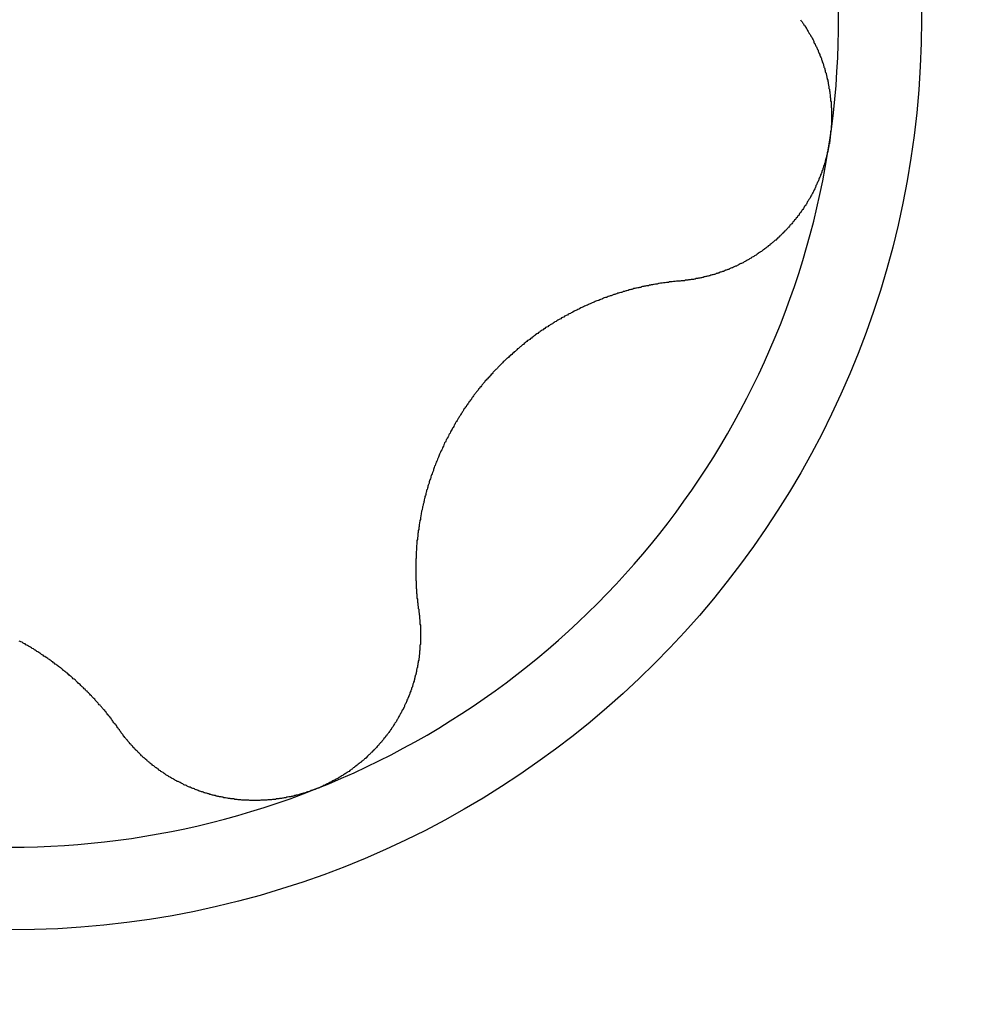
# Model space of a CAD drawing. Extents: x 1107 to 4046, y 937 to 3355.
# Tile 824 of 861: x 3017.82 to 3020.09, y 2224.36 to 2226.71. Entities that reach past the tile are written whole.
import ezdxf

# ---------------------------------------------------------------- set-up
doc = ezdxf.new("R2010")
doc.units = 0
doc.layers.add('KF_VIDA_L___C_LEFT', color=7, linetype='CONTINUOUS')

# ---------------------------------------------------------------- blocks, each defined once
blk = doc.blocks.new('KF_VIDA_L___C_LEFT')
at = {"layer": 'KF_VIDA_L___C_LEFT'}
for points in [[(130.384, 537.5, 0), (130.385, 537.498, 0), (130.386, 537.497, 0), (130.388, 537.495, 0), (130.389, 537.493, 0), (130.39, 537.492, 0), (130.391, 537.49, 0), (130.392, 537.488, 0), (130.393, 537.486, 0), (130.395, 537.485, 0), (130.396, 537.483, 0), (130.397, 537.481, 0), (130.398, 537.479, 0), (130.399, 537.478, 0), (130.4, 537.476, 0), (130.401, 537.474, 0), (130.402, 537.472, 0), (130.403, 537.47, 0), (130.404, 537.469, 0), (130.405, 537.467, 0), (130.407, 537.465, 0), (130.408, 537.463, 0), (130.409, 537.461, 0), (130.41, 537.459, 0), (130.411, 537.458, 0), (130.412, 537.456, 0), (130.413, 537.454, 0), (130.414, 537.452, 0), (130.415, 537.45, 0), (130.416, 537.448, 0), (130.416, 537.446, 0), (130.417, 537.444, 0), (130.418, 537.443, 0), (130.419, 537.441, 0), (130.42, 537.439, 0), (130.421, 537.437, 0), (130.422, 537.435, 0), (130.423, 537.433, 0), (130.424, 537.431, 0), (130.425, 537.429, 0), (130.426, 537.427, 0), (130.426, 537.425, 0), (130.427, 537.423, 0), (130.428, 537.421, 0), (130.429, 537.419, 0), (130.43, 537.417, 0), (130.43, 537.415, 0), (130.431, 537.413, 0), (130.432, 537.411, 0), (130.433, 537.409, 0), (130.434, 537.407, 0), (130.434, 537.405, 0), (130.435, 537.403, 0), (130.436, 537.401, 0), (130.436, 537.399, 0), (130.437, 537.397, 0), (130.438, 537.395, 0), (130.439, 537.393, 0), (130.439, 537.391, 0), (130.44, 537.389, 0), (130.44, 537.387, 0), (130.441, 537.385, 0), (130.442, 537.383, 0), (130.442, 537.381, 0), (130.443, 537.379, 0), (130.443, 537.376, 0), (130.444, 537.374, 0), (130.445, 537.372, 0), (130.445, 537.37, 0), (130.446, 537.368, 0), (130.446, 537.366, 0), (130.447, 537.364, 0), (130.447, 537.362, 0), (130.448, 537.36, 0), (130.448, 537.358, 0), (130.449, 537.356, 0), (130.449, 537.353, 0), (130.45, 537.351, 0), (130.45, 537.349, 0), (130.45, 537.347, 0), (130.451, 537.345, 0), (130.451, 537.343, 0), (130.452, 537.341, 0), (130.452, 537.339, 0), (130.452, 537.336, 0), (130.453, 537.334, 0), (130.453, 537.332, 0), (130.453, 537.33, 0), (130.454, 537.328, 0), (130.454, 537.326, 0), (130.454, 537.324, 0), (130.455, 537.321, 0), (130.455, 537.319, 0), (130.455, 537.317, 0), (130.455, 537.315, 0), (130.456, 537.313, 0), (130.456, 537.311, 0), (130.456, 537.309, 0), (130.456, 537.306, 0), (130.457, 537.304, 0), (130.457, 537.302, 0), (130.457, 537.3, 0), (130.457, 537.298, 0), (130.457, 537.296, 0), (130.457, 537.293, 0), (130.457, 537.291, 0), (130.458, 537.289, 0), (130.458, 537.287, 0), (130.458, 537.285, 0), (130.458, 537.283, 0), (130.458, 537.281, 0), (130.458, 537.278, 0), (130.458, 537.276, 0), (130.458, 537.274, 0), (130.458, 537.272, 0), (130.458, 537.27, 0), (130.458, 537.268, 0), (130.458, 537.265, 0), (130.458, 537.263, 0), (130.458, 537.261, 0), (130.458, 537.259, 0), (130.458, 537.257, 0), (130.458, 537.255, 0), (130.458, 537.253, 0), (130.458, 537.25, 0), (130.458, 537.248, 0), (130.457, 537.246, 0), (130.457, 537.244, 0), (130.457, 537.242, 0), (130.457, 537.24, 0), (130.457, 537.238, 0), (130.457, 537.236, 0), (130.456, 537.233, 0), (130.456, 537.231, 0), (130.456, 537.229, 0), (130.456, 537.227, 0), (130.456, 537.225, 0), (130.455, 537.223, 0), (130.455, 537.221, 0), (130.455, 537.219, 0), (130.455, 537.217, 0), (130.454, 537.215, 0), (130.454, 537.212, 0)], [(130.454, 537.212, 0), (130.454, 537.21, 0), (130.453, 537.208, 0), (130.453, 537.206, 0), (130.453, 537.204, 0), (130.452, 537.202, 0), (130.452, 537.2, 0), (130.452, 537.198, 0), (130.451, 537.196, 0), (130.451, 537.194, 0), (130.45, 537.192, 0), (130.45, 537.189, 0), (130.449, 537.187, 0), (130.449, 537.185, 0), (130.448, 537.183, 0), (130.448, 537.181, 0), (130.448, 537.179, 0), (130.447, 537.177, 0), (130.446, 537.175, 0), (130.446, 537.173, 0), (130.445, 537.171, 0), (130.445, 537.169, 0), (130.444, 537.167, 0), (130.444, 537.165, 0), (130.443, 537.163, 0), (130.443, 537.16, 0), (130.442, 537.158, 0), (130.441, 537.156, 0), (130.441, 537.154, 0), (130.44, 537.152, 0), (130.439, 537.15, 0), (130.439, 537.148, 0), (130.438, 537.146, 0), (130.437, 537.144, 0), (130.437, 537.142, 0), (130.436, 537.14, 0), (130.435, 537.138, 0), (130.435, 537.136, 0), (130.434, 537.134, 0), (130.433, 537.132, 0), (130.432, 537.13, 0), (130.432, 537.128, 0), (130.431, 537.126, 0), (130.43, 537.124, 0), (130.429, 537.122, 0), (130.428, 537.12, 0), (130.428, 537.118, 0), (130.427, 537.116, 0), (130.426, 537.114, 0), (130.425, 537.112, 0), (130.424, 537.11, 0), (130.423, 537.108, 0), (130.422, 537.106, 0), (130.421, 537.104, 0), (130.421, 537.102, 0), (130.42, 537.1, 0), (130.419, 537.098, 0), (130.418, 537.096, 0), (130.417, 537.094, 0), (130.416, 537.092, 0), (130.415, 537.09, 0), (130.414, 537.088, 0), (130.413, 537.086, 0), (130.412, 537.084, 0), (130.411, 537.083, 0), (130.41, 537.081, 0), (130.409, 537.079, 0), (130.408, 537.077, 0), (130.407, 537.075, 0), (130.406, 537.073, 0), (130.404, 537.071, 0), (130.403, 537.069, 0), (130.402, 537.068, 0), (130.401, 537.066, 0), (130.4, 537.064, 0), (130.399, 537.062, 0), (130.398, 537.06, 0), (130.397, 537.058, 0), (130.396, 537.056, 0), (130.394, 537.055, 0), (130.393, 537.053, 0), (130.392, 537.051, 0), (130.391, 537.049, 0), (130.39, 537.047, 0), (130.388, 537.046, 0), (130.387, 537.044, 0), (130.386, 537.042, 0), (130.385, 537.04, 0), (130.383, 537.039, 0), (130.382, 537.037, 0), (130.381, 537.035, 0), (130.38, 537.033, 0), (130.378, 537.032, 0), (130.377, 537.03, 0), (130.376, 537.028, 0), (130.374, 537.027, 0), (130.373, 537.025, 0), (130.372, 537.023, 0), (130.37, 537.022, 0), (130.369, 537.02, 0), (130.368, 537.018, 0), (130.366, 537.017, 0), (130.365, 537.015, 0), (130.363, 537.013, 0), (130.362, 537.012, 0), (130.361, 537.01, 0), (130.359, 537.009, 0), (130.358, 537.007, 0), (130.356, 537.005, 0), (130.355, 537.004, 0), (130.354, 537.002, 0), (130.352, 537.001, 0), (130.351, 536.999, 0), (130.349, 536.998, 0), (130.348, 536.996, 0), (130.346, 536.995, 0), (130.345, 536.993, 0), (130.343, 536.992, 0), (130.342, 536.99, 0), (130.34, 536.989, 0), (130.339, 536.987, 0), (130.337, 536.986, 0), (130.336, 536.984, 0), (130.334, 536.983, 0), (130.333, 536.981, 0), (130.331, 536.98, 0), (130.33, 536.979, 0), (130.328, 536.977, 0), (130.327, 536.976, 0), (130.325, 536.974, 0), (130.323, 536.973, 0), (130.322, 536.972, 0), (130.32, 536.97, 0), (130.319, 536.969, 0), (130.317, 536.968, 0), (130.315, 536.966, 0), (130.314, 536.965, 0), (130.312, 536.964, 0), (130.311, 536.962, 0), (130.309, 536.961, 0), (130.307, 536.96, 0), (130.306, 536.958, 0), (130.304, 536.957, 0), (130.303, 536.956, 0), (130.301, 536.955, 0), (130.299, 536.953, 0), (130.298, 536.952, 0), (130.296, 536.951, 0), (130.294, 536.95, 0), (130.293, 536.949, 0), (130.291, 536.947, 0), (130.289, 536.946, 0), (130.288, 536.945, 0), (130.286, 536.944, 0), (130.284, 536.943, 0), (130.283, 536.942, 0), (130.281, 536.94, 0), (130.279, 536.939, 0), (130.278, 536.938, 0), (130.276, 536.937, 0), (130.274, 536.936, 0), (130.273, 536.935, 0), (130.271, 536.934, 0), (130.269, 536.933, 0), (130.267, 536.932, 0), (130.266, 536.931, 0), (130.264, 536.93, 0), (130.262, 536.929, 0), (130.261, 536.928, 0), (130.259, 536.927, 0), (130.257, 536.926, 0), (130.256, 536.925, 0), (130.254, 536.924, 0), (130.252, 536.923, 0), (130.25, 536.922, 0), (130.249, 536.921, 0), (130.247, 536.92, 0), (130.245, 536.919, 0), (130.243, 536.918, 0), (130.242, 536.918, 0), (130.24, 536.917, 0), (130.238, 536.916, 0), (130.236, 536.915, 0), (130.235, 536.914, 0), (130.233, 536.913, 0), (130.231, 536.912, 0), (130.229, 536.912, 0), (130.227, 536.911, 0), (130.226, 536.91, 0), (130.224, 536.909, 0), (130.222, 536.908, 0), (130.22, 536.908, 0), (130.218, 536.907, 0), (130.216, 536.906, 0), (130.215, 536.905, 0), (130.213, 536.904, 0), (130.211, 536.904, 0), (130.209, 536.903, 0), (130.207, 536.902, 0), (130.205, 536.902, 0), (130.204, 536.901, 0), (130.202, 536.9, 0), (130.2, 536.899, 0), (130.198, 536.899, 0), (130.196, 536.898, 0), (130.194, 536.897, 0), (130.192, 536.897, 0), (130.19, 536.896, 0), (130.189, 536.895, 0), (130.187, 536.895, 0), (130.185, 536.894, 0), (130.183, 536.894, 0), (130.181, 536.893, 0), (130.179, 536.892, 0), (130.177, 536.892, 0), (130.175, 536.891, 0), (130.173, 536.891, 0), (130.171, 536.89, 0), (130.17, 536.89, 0), (130.168, 536.889, 0), (130.166, 536.889, 0), (130.164, 536.888, 0), (130.162, 536.888, 0), (130.16, 536.887, 0), (130.158, 536.887, 0), (130.156, 536.886, 0), (130.154, 536.886, 0), (130.152, 536.885, 0), (130.15, 536.885, 0), (130.148, 536.884, 0), (130.146, 536.884, 0), (130.144, 536.883, 0), (130.143, 536.883, 0), (130.141, 536.883, 0), (130.139, 536.882, 0), (130.137, 536.882, 0), (130.135, 536.882, 0), (130.133, 536.881, 0), (130.131, 536.881, 0), (130.129, 536.88, 0), (130.127, 536.88, 0), (130.125, 536.88, 0), (130.123, 536.88, 0), (130.121, 536.879, 0), (130.119, 536.879, 0), (130.117, 536.879, 0), (130.115, 536.878, 0), (130.113, 536.878, 0), (130.111, 536.878, 0), (130.109, 536.878, 0), (130.107, 536.877, 0), (130.105, 536.877, 0), (130.103, 536.877, 0), (130.101, 536.877, 0), (130.099, 536.877, 0), (130.097, 536.876, 0)], [(130.097, 536.876, 0), (130.095, 536.876, 0), (130.093, 536.876, 0), (130.09, 536.876, 0), (130.088, 536.876, 0), (130.085, 536.875, 0), (130.083, 536.875, 0), (130.081, 536.875, 0), (130.078, 536.874, 0), (130.076, 536.874, 0), (130.073, 536.874, 0), (130.071, 536.874, 0), (130.069, 536.873, 0), (130.066, 536.873, 0), (130.064, 536.873, 0), (130.061, 536.872, 0), (130.059, 536.872, 0), (130.057, 536.872, 0), (130.054, 536.871, 0), (130.052, 536.871, 0), (130.05, 536.871, 0), (130.047, 536.87, 0), (130.045, 536.87, 0), (130.042, 536.869, 0), (130.04, 536.869, 0), (130.038, 536.869, 0), (130.035, 536.868, 0), (130.033, 536.868, 0), (130.031, 536.867, 0), (130.028, 536.867, 0), (130.026, 536.866, 0), (130.024, 536.866, 0), (130.021, 536.865, 0), (130.019, 536.865, 0), (130.017, 536.865, 0), (130.014, 536.864, 0), (130.012, 536.864, 0), (130.01, 536.863, 0), (130.007, 536.863, 0), (130.005, 536.862, 0), (130.003, 536.861, 0), (130, 536.861, 0), (129.998, 536.86, 0), (129.996, 536.86, 0), (129.993, 536.859, 0), (129.991, 536.859, 0), (129.989, 536.858, 0), (129.986, 536.858, 0), (129.984, 536.857, 0), (129.982, 536.856, 0), (129.979, 536.856, 0), (129.977, 536.855, 0), (129.975, 536.855, 0), (129.973, 536.854, 0), (129.97, 536.853, 0), (129.968, 536.853, 0), (129.966, 536.852, 0), (129.964, 536.851, 0), (129.961, 536.851, 0), (129.959, 536.85, 0), (129.957, 536.849, 0), (129.955, 536.849, 0), (129.952, 536.848, 0), (129.95, 536.847, 0), (129.948, 536.847, 0), (129.946, 536.846, 0), (129.943, 536.845, 0), (129.941, 536.844, 0), (129.939, 536.844, 0), (129.937, 536.843, 0), (129.934, 536.842, 0), (129.932, 536.841, 0), (129.93, 536.841, 0), (129.928, 536.84, 0), (129.925, 536.839, 0), (129.923, 536.838, 0), (129.921, 536.837, 0), (129.919, 536.837, 0), (129.916, 536.836, 0), (129.914, 536.835, 0), (129.912, 536.834, 0), (129.91, 536.833, 0), (129.907, 536.832, 0), (129.905, 536.831, 0), (129.903, 536.83, 0), (129.901, 536.83, 0), (129.898, 536.829, 0), (129.896, 536.828, 0), (129.894, 536.827, 0), (129.892, 536.826, 0), (129.889, 536.825, 0), (129.887, 536.824, 0), (129.885, 536.823, 0), (129.882, 536.822, 0), (129.88, 536.821, 0), (129.878, 536.82, 0), (129.876, 536.819, 0), (129.873, 536.818, 0), (129.871, 536.817, 0), (129.869, 536.816, 0), (129.866, 536.815, 0), (129.864, 536.814, 0), (129.862, 536.813, 0), (129.86, 536.812, 0), (129.857, 536.81, 0), (129.855, 536.809, 0), (129.853, 536.808, 0), (129.85, 536.807, 0), (129.848, 536.806, 0), (129.846, 536.805, 0), (129.844, 536.804, 0), (129.841, 536.802, 0), (129.839, 536.801, 0), (129.837, 536.8, 0), (129.835, 536.799, 0), (129.832, 536.798, 0), (129.83, 536.797, 0), (129.828, 536.795, 0), (129.825, 536.794, 0), (129.823, 536.793, 0), (129.821, 536.792, 0), (129.819, 536.79, 0), (129.816, 536.789, 0), (129.814, 536.788, 0), (129.812, 536.786, 0), (129.81, 536.785, 0), (129.807, 536.784, 0), (129.805, 536.783, 0), (129.803, 536.781, 0), (129.801, 536.78, 0), (129.798, 536.779, 0), (129.796, 536.777, 0), (129.794, 536.776, 0), (129.792, 536.774, 0), (129.79, 536.773, 0), (129.787, 536.772, 0), (129.785, 536.77, 0), (129.783, 536.769, 0), (129.781, 536.767, 0), (129.778, 536.766, 0), (129.776, 536.765, 0), (129.774, 536.763, 0), (129.772, 536.762, 0), (129.77, 536.76, 0), (129.768, 536.759, 0), (129.765, 536.757, 0), (129.763, 536.756, 0), (129.761, 536.754, 0), (129.759, 536.753, 0), (129.757, 536.751, 0), (129.755, 536.75, 0), (129.752, 536.748, 0), (129.75, 536.746, 0), (129.748, 536.745, 0), (129.746, 536.743, 0), (129.744, 536.742, 0), (129.742, 536.74, 0), (129.74, 536.739, 0), (129.738, 536.737, 0), (129.735, 536.735, 0), (129.733, 536.734, 0), (129.731, 536.732, 0), (129.729, 536.73, 0), (129.727, 536.729, 0), (129.725, 536.727, 0), (129.723, 536.725, 0), (129.721, 536.724, 0), (129.719, 536.722, 0), (129.717, 536.72, 0), (129.715, 536.719, 0), (129.713, 536.717, 0), (129.711, 536.715, 0), (129.709, 536.714, 0), (129.707, 536.712, 0), (129.705, 536.71, 0), (129.703, 536.708, 0), (129.701, 536.707, 0), (129.699, 536.705, 0), (129.697, 536.703, 0), (129.695, 536.701, 0), (129.693, 536.7, 0), (129.691, 536.698, 0), (129.689, 536.696, 0), (129.687, 536.694, 0), (129.685, 536.692, 0), (129.683, 536.691, 0), (129.681, 536.689, 0), (129.679, 536.687, 0), (129.677, 536.685, 0), (129.675, 536.683, 0), (129.674, 536.681, 0), (129.672, 536.68, 0), (129.67, 536.678, 0), (129.668, 536.676, 0), (129.666, 536.674, 0), (129.664, 536.672, 0), (129.662, 536.67, 0), (129.661, 536.668, 0), (129.659, 536.666, 0), (129.657, 536.665, 0), (129.655, 536.663, 0), (129.653, 536.661, 0), (129.651, 536.659, 0), (129.65, 536.657, 0), (129.648, 536.655, 0), (129.646, 536.653, 0), (129.644, 536.651, 0), (129.643, 536.649, 0), (129.641, 536.647, 0), (129.639, 536.645, 0), (129.638, 536.643, 0), (129.636, 536.642, 0), (129.634, 536.64, 0), (129.632, 536.638, 0), (129.631, 536.636, 0), (129.629, 536.634, 0), (129.627, 536.632, 0), (129.626, 536.63, 0), (129.624, 536.628, 0), (129.623, 536.626, 0), (129.621, 536.624, 0), (129.619, 536.622, 0), (129.618, 536.62, 0), (129.616, 536.618, 0), (129.615, 536.616, 0), (129.613, 536.614, 0), (129.611, 536.612, 0), (129.61, 536.61, 0), (129.608, 536.608, 0), (129.607, 536.606, 0), (129.605, 536.604, 0), (129.604, 536.602, 0), (129.602, 536.6, 0), (129.601, 536.598, 0), (129.599, 536.595, 0), (129.598, 536.593, 0), (129.596, 536.591, 0), (129.595, 536.589, 0), (129.593, 536.587, 0), (129.592, 536.585, 0), (129.59, 536.583, 0), (129.589, 536.581, 0), (129.587, 536.579, 0), (129.586, 536.576, 0), (129.584, 536.574, 0), (129.583, 536.572, 0), (129.581, 536.57, 0), (129.58, 536.568, 0), (129.578, 536.565, 0), (129.577, 536.563, 0), (129.576, 536.561, 0), (129.574, 536.559, 0), (129.573, 536.557, 0), (129.571, 536.554, 0), (129.57, 536.552, 0), (129.569, 536.55, 0), (129.567, 536.548, 0), (129.566, 536.545, 0), (129.565, 536.543, 0), (129.563, 536.541, 0), (129.562, 536.539, 0), (129.56, 536.536, 0), (129.559, 536.534, 0), (129.558, 536.532, 0), (129.557, 536.529, 0), (129.555, 536.527, 0), (129.554, 536.525, 0), (129.553, 536.523, 0), (129.551, 536.52, 0), (129.55, 536.518, 0), (129.549, 536.516, 0), (129.548, 536.513, 0), (129.546, 536.511, 0), (129.545, 536.509, 0), (129.544, 536.506, 0), (129.543, 536.504, 0), (129.541, 536.501, 0), (129.54, 536.499, 0), (129.539, 536.497, 0), (129.538, 536.494, 0), (129.537, 536.492, 0), (129.535, 536.49, 0), (129.534, 536.487, 0), (129.533, 536.485, 0), (129.532, 536.482, 0), (129.531, 536.48, 0), (129.53, 536.478, 0), (129.529, 536.475, 0), (129.528, 536.473, 0), (129.526, 536.47, 0), (129.525, 536.468, 0), (129.524, 536.466, 0), (129.523, 536.463, 0), (129.522, 536.461, 0), (129.521, 536.458, 0), (129.52, 536.456, 0), (129.519, 536.453, 0), (129.518, 536.451, 0), (129.517, 536.448, 0), (129.516, 536.446, 0), (129.515, 536.444, 0), (129.514, 536.441, 0), (129.513, 536.439, 0), (129.512, 536.436, 0), (129.511, 536.434, 0), (129.51, 536.431, 0), (129.509, 536.429, 0), (129.508, 536.426, 0), (129.508, 536.424, 0), (129.507, 536.421, 0), (129.506, 536.419, 0), (129.505, 536.416, 0), (129.504, 536.414, 0), (129.503, 536.412, 0), (129.502, 536.409, 0), (129.502, 536.407, 0), (129.501, 536.404, 0), (129.5, 536.402, 0), (129.499, 536.399, 0), (129.498, 536.397, 0), (129.498, 536.394, 0), (129.497, 536.392, 0), (129.496, 536.389, 0), (129.495, 536.387, 0), (129.495, 536.384, 0), (129.494, 536.382, 0), (129.493, 536.379, 0), (129.492, 536.377, 0), (129.492, 536.374, 0), (129.491, 536.372, 0), (129.49, 536.369, 0), (129.49, 536.367, 0), (129.489, 536.364, 0), (129.488, 536.362, 0), (129.488, 536.359, 0), (129.487, 536.357, 0), (129.486, 536.354, 0), (129.486, 536.352, 0), (129.485, 536.349, 0), (129.485, 536.347, 0), (129.484, 536.344, 0), (129.484, 536.342, 0), (129.483, 536.339, 0), (129.482, 536.337, 0), (129.482, 536.335, 0), (129.481, 536.332, 0), (129.481, 536.33, 0), (129.48, 536.327, 0), (129.48, 536.325, 0), (129.479, 536.322, 0), (129.479, 536.32, 0), (129.478, 536.317, 0), (129.478, 536.315, 0), (129.477, 536.312, 0), (129.477, 536.31, 0), (129.477, 536.307, 0), (129.476, 536.305, 0), (129.476, 536.303, 0), (129.475, 536.3, 0), (129.475, 536.298, 0), (129.474, 536.295, 0), (129.474, 536.293, 0), (129.474, 536.29, 0), (129.473, 536.288, 0), (129.473, 536.286, 0), (129.473, 536.283, 0), (129.472, 536.281, 0), (129.472, 536.278, 0), (129.472, 536.276, 0), (129.471, 536.274, 0), (129.471, 536.271, 0), (129.471, 536.269, 0), (129.471, 536.266, 0), (129.47, 536.264, 0), (129.47, 536.262, 0), (129.47, 536.259, 0), (129.469, 536.257, 0), (129.469, 536.255, 0), (129.469, 536.252, 0), (129.469, 536.25, 0), (129.469, 536.248, 0), (129.468, 536.245, 0), (129.468, 536.243, 0), (129.468, 536.241, 0), (129.468, 536.238, 0), (129.468, 536.236, 0), (129.468, 536.234, 0), (129.467, 536.231, 0), (129.467, 536.229, 0), (129.467, 536.227, 0), (129.467, 536.224, 0), (129.467, 536.222, 0), (129.467, 536.219, 0), (129.467, 536.217, 0), (129.467, 536.215, 0), (129.466, 536.212, 0), (129.466, 536.21, 0), (129.466, 536.208, 0), (129.466, 536.205, 0), (129.466, 536.203, 0), (129.466, 536.201, 0), (129.466, 536.198, 0), (129.466, 536.196, 0), (129.466, 536.193, 0), (129.466, 536.191, 0), (129.466, 536.189, 0), (129.466, 536.186, 0), (129.466, 536.184, 0), (129.466, 536.182, 0), (129.466, 536.179, 0), (129.466, 536.177, 0), (129.466, 536.174, 0), (129.466, 536.172, 0), (129.466, 536.17, 0), (129.466, 536.167, 0), (129.466, 536.165, 0), (129.466, 536.162, 0), (129.467, 536.16, 0), (129.467, 536.158, 0), (129.467, 536.155, 0), (129.467, 536.153, 0), (129.467, 536.15, 0), (129.467, 536.148, 0), (129.467, 536.146, 0), (129.467, 536.143, 0), (129.468, 536.141, 0), (129.468, 536.138, 0), (129.468, 536.136, 0), (129.468, 536.134, 0), (129.468, 536.131, 0), (129.469, 536.129, 0), (129.469, 536.126, 0), (129.469, 536.124, 0), (129.469, 536.122, 0), (129.469, 536.119, 0), (129.47, 536.117, 0), (129.47, 536.114, 0), (129.47, 536.112, 0), (129.47, 536.11, 0), (129.471, 536.107, 0), (129.471, 536.105, 0), (129.471, 536.102, 0), (129.472, 536.1, 0), (129.472, 536.098, 0), (129.472, 536.095, 0), (129.473, 536.093, 0), (129.473, 536.091, 0), (129.473, 536.088, 0)], [(128.759, 535.805, 0), (128.757, 535.807, 0), (128.756, 535.809, 0), (128.754, 535.811, 0), (128.753, 535.813, 0), (128.752, 535.815, 0), (128.75, 535.817, 0), (128.749, 535.819, 0), (128.747, 535.82, 0), (128.746, 535.822, 0), (128.744, 535.824, 0), (128.743, 535.826, 0), (128.742, 535.828, 0), (128.74, 535.83, 0), (128.739, 535.832, 0), (128.737, 535.834, 0), (128.736, 535.836, 0), (128.734, 535.838, 0), (128.733, 535.84, 0), (128.731, 535.841, 0), (128.73, 535.843, 0), (128.728, 535.845, 0), (128.727, 535.847, 0), (128.725, 535.849, 0), (128.724, 535.851, 0), (128.722, 535.853, 0), (128.72, 535.854, 0), (128.719, 535.856, 0), (128.717, 535.858, 0), (128.716, 535.86, 0), (128.714, 535.862, 0), (128.713, 535.864, 0), (128.711, 535.865, 0), (128.709, 535.867, 0), (128.708, 535.869, 0), (128.706, 535.871, 0), (128.705, 535.872, 0), (128.703, 535.874, 0), (128.701, 535.876, 0), (128.7, 535.878, 0), (128.698, 535.88, 0), (128.697, 535.881, 0), (128.695, 535.883, 0), (128.693, 535.885, 0), (128.692, 535.886, 0), (128.69, 535.888, 0), (128.688, 535.89, 0), (128.687, 535.892, 0), (128.685, 535.893, 0), (128.683, 535.895, 0), (128.682, 535.897, 0), (128.68, 535.898, 0), (128.678, 535.9, 0), (128.677, 535.902, 0), (128.675, 535.903, 0), (128.673, 535.905, 0), (128.672, 535.907, 0), (128.67, 535.908, 0), (128.668, 535.91, 0), (128.667, 535.911, 0), (128.665, 535.913, 0), (128.663, 535.915, 0), (128.661, 535.916, 0), (128.66, 535.918, 0), (128.658, 535.919, 0), (128.656, 535.921, 0), (128.655, 535.923, 0), (128.653, 535.924, 0), (128.651, 535.926, 0), (128.649, 535.927, 0), (128.647, 535.929, 0), (128.646, 535.93, 0), (128.644, 535.932, 0), (128.642, 535.933, 0), (128.64, 535.935, 0), (128.638, 535.937, 0), (128.637, 535.938, 0), (128.635, 535.94, 0), (128.633, 535.941, 0), (128.631, 535.943, 0), (128.629, 535.944, 0), (128.627, 535.946, 0), (128.625, 535.947, 0), (128.624, 535.949, 0), (128.622, 535.95, 0), (128.62, 535.952, 0), (128.618, 535.953, 0), (128.616, 535.955, 0), (128.614, 535.956, 0), (128.612, 535.958, 0), (128.61, 535.959, 0), (128.608, 535.961, 0), (128.606, 535.962, 0), (128.604, 535.964, 0), (128.602, 535.965, 0), (128.6, 535.967, 0), (128.598, 535.968, 0), (128.596, 535.97, 0), (128.594, 535.971, 0), (128.592, 535.973, 0), (128.59, 535.974, 0), (128.588, 535.975, 0), (128.586, 535.977, 0), (128.584, 535.978, 0), (128.581, 535.98, 0), (128.579, 535.981, 0), (128.577, 535.983, 0), (128.575, 535.984, 0), (128.573, 535.985, 0), (128.571, 535.987, 0), (128.569, 535.988, 0), (128.567, 535.99, 0), (128.564, 535.991, 0), (128.562, 535.992, 0), (128.56, 535.994, 0), (128.558, 535.995, 0), (128.556, 535.996, 0), (128.554, 535.998, 0), (128.551, 535.999, 0), (128.549, 536.001, 0), (128.547, 536.002, 0), (128.545, 536.003, 0), (128.542, 536.005, 0), (128.54, 536.006, 0), (128.538, 536.007, 0), (128.536, 536.008, 0), (128.534, 536.01, 0), (128.531, 536.011, 0), (128.529, 536.012, 0), (128.527, 536.014, 0), (128.524, 536.015, 0), (128.522, 536.016, 0), (128.52, 536.017, 0)], [(129.473, 536.088, 0), (129.473, 536.086, 0), (129.474, 536.084, 0), (129.474, 536.082, 0), (129.474, 536.08, 0), (129.475, 536.078, 0), (129.475, 536.076, 0), (129.475, 536.074, 0), (129.475, 536.072, 0), (129.475, 536.07, 0), (129.476, 536.068, 0), (129.476, 536.067, 0), (129.476, 536.065, 0), (129.476, 536.063, 0), (129.476, 536.061, 0), (129.476, 536.059, 0), (129.476, 536.057, 0), (129.477, 536.055, 0), (129.477, 536.053, 0), (129.477, 536.051, 0), (129.477, 536.049, 0), (129.477, 536.047, 0), (129.477, 536.045, 0), (129.477, 536.043, 0), (129.477, 536.041, 0), (129.477, 536.039, 0), (129.477, 536.037, 0), (129.477, 536.035, 0), (129.477, 536.033, 0), (129.477, 536.031, 0), (129.477, 536.029, 0), (129.477, 536.027, 0), (129.477, 536.025, 0), (129.477, 536.023, 0), (129.477, 536.021, 0), (129.477, 536.019, 0), (129.477, 536.017, 0), (129.477, 536.015, 0), (129.477, 536.013, 0), (129.477, 536.011, 0), (129.477, 536.009, 0), (129.476, 536.007, 0), (129.476, 536.005, 0), (129.476, 536.003, 0), (129.476, 536.001, 0), (129.476, 535.999, 0), (129.476, 535.997, 0), (129.476, 535.995, 0), (129.475, 535.993, 0), (129.475, 535.991, 0), (129.475, 535.989, 0), (129.475, 535.987, 0), (129.475, 535.985, 0), (129.474, 535.983, 0), (129.474, 535.981, 0), (129.474, 535.979, 0), (129.474, 535.977, 0), (129.473, 535.975, 0), (129.473, 535.973, 0), (129.473, 535.971, 0), (129.472, 535.969, 0), (129.472, 535.967, 0), (129.472, 535.965, 0), (129.471, 535.964, 0), (129.471, 535.962, 0), (129.471, 535.96, 0), (129.47, 535.958, 0), (129.47, 535.956, 0), (129.47, 535.954, 0), (129.469, 535.952, 0), (129.469, 535.95, 0), (129.468, 535.948, 0), (129.468, 535.946, 0), (129.468, 535.944, 0), (129.467, 535.942, 0), (129.467, 535.94, 0), (129.466, 535.938, 0), (129.466, 535.936, 0), (129.465, 535.935, 0), (129.465, 535.933, 0), (129.464, 535.931, 0), (129.464, 535.929, 0), (129.463, 535.927, 0), (129.463, 535.925, 0), (129.462, 535.923, 0), (129.462, 535.921, 0), (129.461, 535.919, 0), (129.461, 535.917, 0), (129.46, 535.916, 0), (129.459, 535.914, 0), (129.459, 535.912, 0), (129.458, 535.91, 0), (129.458, 535.908, 0), (129.457, 535.906, 0), (129.456, 535.904, 0), (129.456, 535.902, 0), (129.455, 535.9, 0), (129.454, 535.899, 0), (129.454, 535.897, 0), (129.453, 535.895, 0), (129.452, 535.893, 0), (129.452, 535.891, 0), (129.451, 535.889, 0), (129.45, 535.887, 0), (129.449, 535.885, 0), (129.449, 535.883, 0), (129.448, 535.882, 0), (129.447, 535.88, 0), (129.446, 535.878, 0), (129.445, 535.876, 0), (129.445, 535.874, 0), (129.444, 535.872, 0), (129.443, 535.87, 0), (129.442, 535.868, 0), (129.441, 535.866, 0), (129.44, 535.865, 0), (129.439, 535.863, 0), (129.439, 535.861, 0), (129.438, 535.859, 0), (129.437, 535.857, 0), (129.436, 535.855, 0), (129.435, 535.853, 0), (129.434, 535.852, 0), (129.433, 535.85, 0), (129.432, 535.848, 0), (129.431, 535.846, 0), (129.43, 535.844, 0), (129.429, 535.842, 0), (129.428, 535.841, 0), (129.427, 535.839, 0), (129.426, 535.837, 0), (129.425, 535.835, 0), (129.424, 535.833, 0), (129.423, 535.831, 0), (129.422, 535.83, 0), (129.421, 535.828, 0), (129.42, 535.826, 0), (129.419, 535.824, 0), (129.417, 535.822, 0), (129.416, 535.821, 0), (129.415, 535.819, 0), (129.414, 535.817, 0), (129.413, 535.815, 0), (129.412, 535.813, 0), (129.411, 535.812, 0), (129.409, 535.81, 0), (129.408, 535.808, 0), (129.407, 535.806, 0), (129.406, 535.805, 0), (129.405, 535.803, 0), (129.403, 535.801, 0), (129.402, 535.799, 0), (129.401, 535.798, 0), (129.4, 535.796, 0), (129.398, 535.794, 0), (129.397, 535.793, 0), (129.396, 535.791, 0), (129.394, 535.789, 0), (129.393, 535.787, 0), (129.392, 535.786, 0), (129.39, 535.784, 0), (129.389, 535.782, 0), (129.388, 535.781, 0), (129.386, 535.779, 0), (129.385, 535.777, 0), (129.384, 535.776, 0), (129.382, 535.774, 0), (129.381, 535.773, 0), (129.379, 535.771, 0), (129.378, 535.769, 0), (129.377, 535.768, 0), (129.375, 535.766, 0), (129.374, 535.765, 0), (129.372, 535.763, 0), (129.371, 535.761, 0), (129.369, 535.76, 0), (129.368, 535.758, 0), (129.366, 535.757, 0), (129.365, 535.755, 0), (129.363, 535.754, 0), (129.362, 535.752, 0), (129.36, 535.751, 0), (129.359, 535.749, 0), (129.357, 535.748, 0), (129.356, 535.746, 0), (129.354, 535.745, 0), (129.352, 535.743, 0), (129.351, 535.742, 0), (129.349, 535.74, 0), (129.348, 535.739, 0), (129.346, 535.737, 0), (129.344, 535.736, 0), (129.343, 535.734, 0), (129.341, 535.733, 0), (129.34, 535.732, 0), (129.338, 535.73, 0), (129.336, 535.729, 0), (129.335, 535.727, 0), (129.333, 535.726, 0), (129.331, 535.725, 0), (129.329, 535.723, 0), (129.328, 535.722, 0), (129.326, 535.721, 0), (129.324, 535.719, 0), (129.323, 535.718, 0), (129.321, 535.717, 0), (129.319, 535.715, 0), (129.317, 535.714, 0), (129.316, 535.713, 0), (129.314, 535.711, 0), (129.312, 535.71, 0), (129.31, 535.709, 0), (129.309, 535.708, 0), (129.307, 535.706, 0), (129.305, 535.705, 0), (129.303, 535.704, 0), (129.302, 535.703, 0), (129.3, 535.702, 0), (129.298, 535.7, 0), (129.296, 535.699, 0), (129.294, 535.698, 0), (129.293, 535.697, 0), (129.291, 535.696, 0), (129.289, 535.695, 0), (129.287, 535.694, 0), (129.285, 535.692, 0), (129.283, 535.691, 0), (129.281, 535.69, 0), (129.28, 535.689, 0), (129.278, 535.688, 0), (129.276, 535.687, 0), (129.274, 535.686, 0), (129.272, 535.685, 0), (129.27, 535.684, 0), (129.268, 535.683, 0), (129.266, 535.682, 0), (129.265, 535.681, 0), (129.263, 535.68, 0), (129.261, 535.679, 0), (129.259, 535.678, 0), (129.257, 535.677, 0), (129.255, 535.676, 0), (129.253, 535.675, 0), (129.251, 535.674, 0), (129.249, 535.673, 0), (129.247, 535.672, 0), (129.245, 535.672, 0), (129.244, 535.671, 0), (129.242, 535.67, 0), (129.24, 535.669, 0), (129.238, 535.668, 0), (129.236, 535.667, 0), (129.234, 535.666, 0), (129.232, 535.666, 0), (129.23, 535.665, 0), (129.228, 535.664, 0)], [(129.228, 535.664, 0), (129.226, 535.663, 0), (129.224, 535.663, 0), (129.222, 535.662, 0), (129.22, 535.661, 0), (129.218, 535.66, 0), (129.216, 535.66, 0), (129.214, 535.659, 0), (129.212, 535.658, 0), (129.21, 535.657, 0), (129.208, 535.657, 0), (129.206, 535.656, 0), (129.204, 535.655, 0), (129.202, 535.655, 0), (129.2, 535.654, 0), (129.198, 535.654, 0), (129.196, 535.653, 0), (129.194, 535.652, 0), (129.192, 535.652, 0), (129.19, 535.651, 0), (129.188, 535.651, 0), (129.186, 535.65, 0), (129.183, 535.649, 0), (129.181, 535.649, 0), (129.179, 535.648, 0), (129.177, 535.648, 0), (129.175, 535.647, 0), (129.173, 535.647, 0), (129.171, 535.646, 0), (129.169, 535.646, 0), (129.167, 535.645, 0), (129.165, 535.645, 0), (129.163, 535.645, 0), (129.16, 535.644, 0), (129.158, 535.644, 0), (129.156, 535.643, 0), (129.154, 535.643, 0), (129.152, 535.643, 0), (129.15, 535.642, 0), (129.148, 535.642, 0), (129.146, 535.641, 0), (129.143, 535.641, 0), (129.141, 535.641, 0), (129.139, 535.64, 0), (129.137, 535.64, 0), (129.135, 535.64, 0), (129.133, 535.64, 0), (129.131, 535.639, 0), (129.128, 535.639, 0), (129.126, 535.639, 0), (129.124, 535.639, 0), (129.122, 535.638, 0), (129.12, 535.638, 0), (129.118, 535.638, 0), (129.116, 535.638, 0), (129.113, 535.638, 0), (129.111, 535.637, 0), (129.109, 535.637, 0), (129.107, 535.637, 0), (129.105, 535.637, 0), (129.103, 535.637, 0), (129.1, 535.637, 0), (129.098, 535.637, 0), (129.096, 535.637, 0), (129.094, 535.636, 0), (129.092, 535.636, 0), (129.09, 535.636, 0), (129.087, 535.636, 0), (129.085, 535.636, 0), (129.083, 535.636, 0), (129.081, 535.636, 0), (129.079, 535.636, 0), (129.077, 535.636, 0), (129.074, 535.636, 0), (129.072, 535.636, 0), (129.07, 535.636, 0), (129.068, 535.637, 0), (129.066, 535.637, 0), (129.064, 535.637, 0), (129.062, 535.637, 0), (129.059, 535.637, 0), (129.057, 535.637, 0), (129.055, 535.637, 0), (129.053, 535.637, 0), (129.051, 535.637, 0), (129.049, 535.638, 0), (129.046, 535.638, 0), (129.044, 535.638, 0), (129.042, 535.638, 0), (129.04, 535.639, 0), (129.038, 535.639, 0), (129.036, 535.639, 0), (129.034, 535.639, 0), (129.032, 535.64, 0), (129.029, 535.64, 0), (129.027, 535.64, 0), (129.025, 535.64, 0), (129.023, 535.641, 0), (129.021, 535.641, 0), (129.019, 535.641, 0), (129.017, 535.642, 0), (129.015, 535.642, 0), (129.012, 535.643, 0), (129.01, 535.643, 0), (129.008, 535.643, 0), (129.006, 535.644, 0), (129.004, 535.644, 0), (129.002, 535.645, 0), (129, 535.645, 0), (128.998, 535.645, 0), (128.996, 535.646, 0), (128.994, 535.646, 0), (128.992, 535.647, 0), (128.99, 535.647, 0), (128.988, 535.648, 0), (128.985, 535.648, 0), (128.983, 535.649, 0), (128.981, 535.649, 0), (128.979, 535.65, 0), (128.977, 535.651, 0), (128.975, 535.651, 0), (128.973, 535.652, 0), (128.971, 535.652, 0), (128.969, 535.653, 0), (128.967, 535.654, 0), (128.965, 535.654, 0), (128.963, 535.655, 0), (128.961, 535.655, 0), (128.959, 535.656, 0), (128.957, 535.657, 0), (128.955, 535.657, 0), (128.953, 535.658, 0), (128.951, 535.659, 0), (128.949, 535.659, 0), (128.947, 535.66, 0), (128.945, 535.661, 0), (128.943, 535.662, 0), (128.942, 535.662, 0), (128.94, 535.663, 0), (128.938, 535.664, 0), (128.936, 535.665, 0), (128.934, 535.665, 0), (128.932, 535.666, 0), (128.93, 535.667, 0), (128.928, 535.668, 0), (128.926, 535.668, 0), (128.924, 535.669, 0), (128.922, 535.67, 0), (128.921, 535.671, 0), (128.919, 535.672, 0), (128.917, 535.673, 0), (128.915, 535.673, 0), (128.913, 535.674, 0), (128.911, 535.675, 0), (128.91, 535.676, 0), (128.908, 535.677, 0), (128.906, 535.678, 0), (128.904, 535.679, 0), (128.902, 535.68, 0), (128.901, 535.681, 0), (128.899, 535.682, 0), (128.897, 535.682, 0), (128.895, 535.683, 0), (128.893, 535.684, 0), (128.892, 535.685, 0), (128.89, 535.686, 0), (128.888, 535.687, 0), (128.887, 535.688, 0), (128.885, 535.689, 0), (128.883, 535.69, 0), (128.881, 535.691, 0), (128.88, 535.692, 0), (128.878, 535.693, 0), (128.876, 535.694, 0), (128.875, 535.695, 0), (128.873, 535.696, 0), (128.871, 535.697, 0), (128.87, 535.698, 0), (128.868, 535.699, 0), (128.866, 535.701, 0), (128.865, 535.702, 0), (128.863, 535.703, 0), (128.861, 535.704, 0), (128.86, 535.705, 0), (128.858, 535.706, 0), (128.857, 535.707, 0), (128.855, 535.708, 0), (128.853, 535.709, 0), (128.852, 535.711, 0), (128.85, 535.712, 0), (128.849, 535.713, 0), (128.847, 535.714, 0), (128.845, 535.715, 0), (128.844, 535.716, 0), (128.842, 535.718, 0), (128.841, 535.719, 0), (128.839, 535.72, 0), (128.838, 535.721, 0), (128.836, 535.723, 0), (128.834, 535.724, 0), (128.833, 535.725, 0), (128.831, 535.726, 0), (128.83, 535.728, 0), (128.828, 535.729, 0), (128.827, 535.73, 0), (128.825, 535.731, 0), (128.824, 535.733, 0), (128.822, 535.734, 0), (128.821, 535.735, 0), (128.819, 535.737, 0), (128.818, 535.738, 0), (128.816, 535.739, 0), (128.815, 535.741, 0), (128.813, 535.742, 0), (128.812, 535.743, 0), (128.81, 535.745, 0), (128.809, 535.746, 0), (128.808, 535.748, 0), (128.806, 535.749, 0), (128.805, 535.75, 0), (128.803, 535.752, 0), (128.802, 535.753, 0), (128.801, 535.755, 0), (128.799, 535.756, 0), (128.798, 535.757, 0), (128.796, 535.759, 0), (128.795, 535.76, 0), (128.794, 535.762, 0), (128.792, 535.763, 0), (128.791, 535.765, 0), (128.79, 535.766, 0), (128.788, 535.768, 0), (128.787, 535.769, 0), (128.786, 535.771, 0), (128.784, 535.772, 0), (128.783, 535.774, 0), (128.782, 535.775, 0), (128.78, 535.777, 0), (128.779, 535.778, 0), (128.778, 535.78, 0), (128.777, 535.781, 0), (128.775, 535.783, 0), (128.774, 535.784, 0), (128.773, 535.786, 0), (128.772, 535.787, 0), (128.77, 535.789, 0), (128.769, 535.79, 0), (128.768, 535.792, 0), (128.767, 535.794, 0), (128.766, 535.795, 0), (128.764, 535.797, 0), (128.763, 535.798, 0), (128.762, 535.8, 0), (128.761, 535.802, 0), (128.76, 535.803, 0), (128.759, 535.805, 0)]]:
    blk.add_polyline3d(points, dxfattribs=at)
for radius in [4.7, 3.6, 2.1725]:
    blk.add_circle((128.5, 537.5), radius, dxfattribs=at)
for start, end in [(351.6272, 51.6272), (291.6272, 351.6272), (231.6272, 291.6272)]:
    blk.add_arc((128.5, 537.5), 1.975, start, end, dxfattribs=at)

msp = doc.modelspace()

# ---------------------------------------------------------------- block references
at = {"layer": 'KF_VIDA_L___C_LEFT'}
msp.add_blockref('KF_VIDA_L___C_LEFT', (2889.3036, 1689.2132), dxfattribs=at)

doc.saveas('drawing.dxf')
